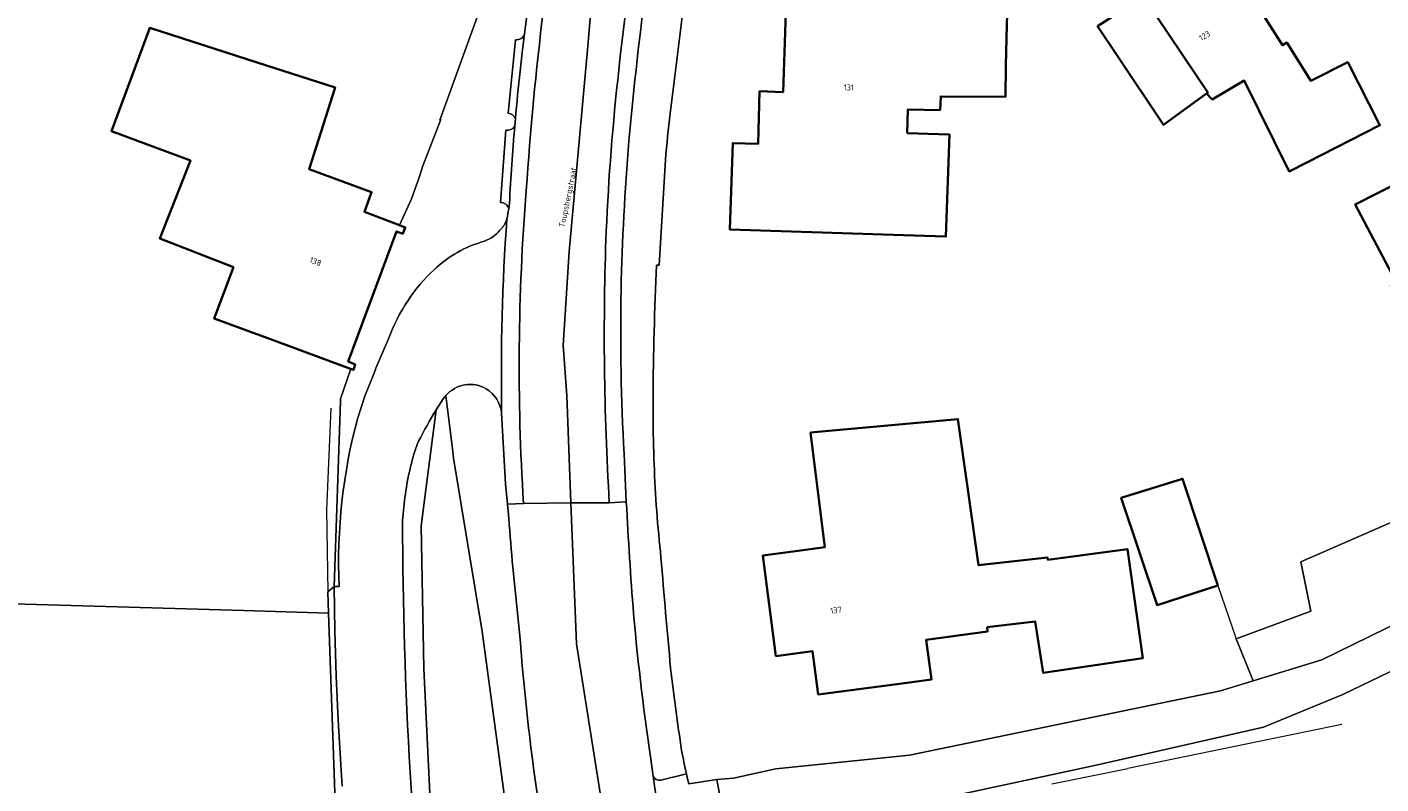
# Model space of a CAD drawing. Header units: metres. Extents: x 197700 to 204338, y 317132 to 325229.
# Tile 814 of 1056: x 202123 to 202206, y 320664 to 320710. Entities that reach past the tile are written whole.
import ezdxf
from ezdxf.enums import TextEntityAlignment as Align

# ---------------------------------------------------------------- set-up
doc = ezdxf.new("R2010")
doc.units = ezdxf.units.M
for name, color, linetype, lineweight in [('B-WE-GR-BEPLANTING_CULTUUR_BOSPLANTSOEN-GV', 90, 'Continuous', 18), ('B-WE-GR-BEPLANTING_CULTUUR_HEESTERS-GV', 90, 'Continuous', 18), ('B-WE-GR-GRAS-GV', 60, 'Continuous', 13), ('B-WE-IE-TERREINAFSCHEIDING_KUNSTMATIG_HEKWERK-G', 20, 'IE-TERREINAFSCHEIDING-KUNSTMATIG', 18), ('B-WE-IE-TERREINAFSCHEIDING_KUNSTMATIG_MUUR-G', 90, 'IE-TERREINAFSCHEIDING-KUNSTMATIG-DICHT', 18), ('B-WE-OG-BEBOUWING-GV', 7, 'Continuous', 35), ('B-WE-OG-BEBOUWING-T18', 10, 'Continuous', 18), ('B-WE-OG-TERREIN_CULTUURSCHEIDING-GV', 7, 'Continuous', 18), ('B-WE-OG-TERREIN_ERF-GV', 7, 'Continuous', 18), ('B-WE-OG-TOPOGRAFIE-T18', 10, 'Continuous', 18), ('B-WE-VH-VERHARDING_ASFALT-GV', 252, 'Continuous', 18), ('B-WE-VH-VERHARDING_BETONSTRAATSTEEN-GV', 252, 'Continuous', 18), ('B-WE-VH-VERHARDING_GESLOTEN-GV', 252, 'Continuous', 18), ('B-WE-VH-VERHARDING_TEGEL-GV', 252, 'Continuous', 18)]:
    doc.layers.add(name, color=color, linetype=linetype, lineweight=lineweight)
doc.styles.add('NLCS-ISO-M200-T18', font='NLCS-ISO.ttf', dxfattribs={"height": 0.36})
doc.linetypes.add('IE-TERREINAFSCHEIDING-KUNSTMATIG', pattern='A,4,[82,NLCS.SHX,S=0.75,R=90,X=0,Y=0],4,-2', length=10)
doc.linetypes.add('IE-TERREINAFSCHEIDING-KUNSTMATIG-DICHT', pattern='A,8,-1,[82,NLCS.SHX,S=0.75,R=90,X=0,Y=0],-1', length=10)

msp = doc.modelspace()

# ---------------------------------------------------------------- linework, layer by layer
at = {"layer": 'B-WE-GR-BEPLANTING_CULTUUR_BOSPLANTSOEN-GV'}
msp.add_lwpolyline([(202179.915, 320577.739), (202170.793, 320597.868), (202166.339, 320608.921), (202164.833, 320612.974), (202161.409, 320624.007), (202157.977, 320634.906), (202155.191, 320645.872), (202153.349, 320655.896), (202151.921, 320666.423), (202151.048, 320672.906), (202149.307, 320683.475), (202149.255, 320683.875), (202148.833, 320687.303), (202148.678, 320687.099), (202148.234, 320686.433), (202147.336, 320679.351), (202147.492, 320670.65), (202148.065, 320658.772), (202149.288, 320649.385), (202151.552, 320633.383), (202154.729, 320616.085), (202163.68, 320581.931)], dxfattribs=at)
at = {"layer": 'B-WE-GR-BEPLANTING_CULTUUR_HEESTERS-GV'}
msp.add_lwpolyline([(202227.895, 320688.86), (202201.037, 320677.143), (202201.658, 320674.139), (202197.089, 320672.444), (202198.127, 320669.887), (202202.33, 320671.179), (202234.552, 320686.937), (202232.487, 320691.399)], close=True, dxfattribs=at)
at = {"layer": 'B-WE-GR-GRAS-GV'}
msp.add_lwpolyline([(202142.078, 320662.482), (202141.668, 320674.024), (202136.497, 320674.175), (202096.391, 320675.34), (202088.559, 320679.472), (202071.568, 320649.751), (202061.677, 320652.236), (202055.052, 320667.419), (202076.078, 320701.851)], dxfattribs=at)
at = {"layer": 'B-WE-IE-TERREINAFSCHEIDING_KUNSTMATIG_HEKWERK-G'}
for points in [[(202197.089, 320672.444), (202201.658, 320674.139), (202201.037, 320677.143), (202227.895, 320688.86)], [(202195.986, 320675.707), (202197.089, 320672.444)]]:
    msp.add_lwpolyline(points, dxfattribs=at)
at = {"layer": 'B-WE-IE-TERREINAFSCHEIDING_KUNSTMATIG_MUUR-G'}
for points in [[(202141.82, 320686.534), (202141.538, 320680.327), (202141.622, 320675.311)], [(202197.089, 320672.444), (202198.127, 320669.887)], [(202203.556, 320667.216), (202190.484, 320664.544)], [(202185.834, 320663.593), (202190.484, 320664.544)]]:
    msp.add_lwpolyline(points, dxfattribs=at)
at = {"layer": 'B-WE-OG-BEBOUWING-GV'}
for points in [[(202176.996, 320703.319), (202177.047, 320704.76), (202179.021, 320704.725), (202179.06, 320705.553), (202183.001, 320705.528), (202183.034, 320707.442), (202183.1, 320709.932), (202183.167, 320712.457), (202179.674, 320712.544), (202179.792, 320716.522), (202175.03, 320716.664), (202169.792, 320716.82), (202169.43, 320705.819), (202167.994, 320705.872), (202167.907, 320702.66), (202166.353, 320702.706), (202166.186, 320697.427), (202171.186, 320697.269), (202176.773, 320697.092), (202179.369, 320696.999), (202179.591, 320703.226)], [(202191.447, 320711.648), (202195.369, 320705.795), (202195.288, 320705.736), (202195.638, 320705.377), (202197.587, 320706.526), (202200.342, 320700.981), (202201.416, 320701.525), (202205.873, 320703.792), (202203.915, 320707.642), (202201.666, 320706.506), (202200.185, 320708.839), (202199.931, 320708.678), (202196.169, 320714.604), (202195.962, 320714.473), (202191.545, 320711.71)], [(202191.447, 320711.648), (202188.639, 320709.841), (202189.789, 320708.118), (202192.663, 320703.812), (202192.973, 320704.039), (202195.288, 320705.736), (202195.369, 320705.795)], [(202138.505, 320690.595), (202143.017, 320688.929), (202143.025, 320688.926), (202143.195, 320688.863), (202143.305, 320689.191), (202142.873, 320689.378), (202145.83, 320697.312), (202146.202, 320697.17), (202146.351, 320697.557), (202146.004, 320697.689), (202143.867, 320698.503), (202144.297, 320699.72), (202140.481, 320701.123), (202142.079, 320706.096), (202137.318, 320707.626), (202130.758, 320709.734), (202128.417, 320703.441), (202133.238, 320701.648), (202131.36, 320696.893), (202135.86, 320695.133), (202134.678, 320692.008)], [(202206.793, 320694.391), (202209.481, 320695.771), (202207.122, 320700.366), (202204.368, 320698.953)], [(202176.536, 320669.712), (202178.486, 320669.968), (202178.158, 320672.387), (202181.902, 320672.892), (202181.893, 320673.157), (202184.824, 320673.502), (202185.073, 320671.938), (202185.321, 320670.375), (202191.402, 320671.281), (202190.458, 320677.931), (202185.586, 320677.281), (202185.569, 320677.421), (202181.367, 320676.94), (202180.713, 320681.559), (202180.104, 320685.864), (202171.106, 320685.042), (202171.528, 320681.629), (202171.972, 320678.037), (202170.658, 320677.861), (202168.189, 320677.53), (202168.993, 320671.395), (202171.234, 320671.689), (202171.579, 320669.062)], [(202195.986, 320675.707), (202193.828, 320682.218), (202190.078, 320681.063), (202192.264, 320674.513)]]:
    msp.add_lwpolyline(points, close=True, dxfattribs=at)
at = {"layer": 'B-WE-OG-TERREIN_CULTUURSCHEIDING-GV'}
for points in [[(202149.987, 320687.949, 0.173907), (202148.833, 320687.303)], [(202151.297, 320687.71, 0.181019), (202149.987, 320687.949)], [(202152.243, 320686.229, 0.22952), (202151.297, 320687.71)], [(202148.234, 320686.433, 0.017132), (202147.172, 320684.507)], [(202147.172, 320684.507, 0.043794), (202146.787, 320683.349)], [(202146.787, 320683.349, 0.031782), (202146.428, 320681.691)], [(202146.428, 320681.691, 0.024114), (202146.235, 320680.072)], [(202146.193, 320679.649, 0.027932), (202147.969, 320648.996)], [(202152.921, 320676.829, -0.004349), (202152.682, 320679.799)], [(202154.032, 320665.811, -0.012149), (202153.388, 320672.233)], [(202155.929, 320654.672, -0.023644), (202154.032, 320665.811)]]:
    msp.add_lwpolyline(points, format="xyb", dxfattribs=at)
for points in [[(202148.833, 320687.303), (202149.255, 320683.875), (202149.307, 320683.475), (202151.048, 320672.906), (202151.921, 320666.423), (202153.349, 320655.896), (202155.191, 320645.872), (202157.977, 320634.906), (202161.409, 320624.007), (202164.833, 320612.974), (202166.339, 320608.921), (202170.793, 320597.868), (202179.915, 320577.739)], [(202159.374, 320593.117), (202165.361, 320574.916), (202164.67, 320577.92), (202163.68, 320581.931), (202154.729, 320616.085), (202151.552, 320633.383), (202149.288, 320649.385), (202148.065, 320658.772), (202147.492, 320670.65), (202147.336, 320679.351), (202148.234, 320686.433)], [(202152.682, 320679.799), (202152.604, 320680.67), (202152.486, 320681.91), (202152.243, 320686.229)], [(202146.235, 320680.072), (202146.193, 320679.649)], [(202153.388, 320672.233), (202152.921, 320676.829)], [(202142.507, 320663.457), (202142.413, 320664.761), (202142.257, 320667.481), (202142.139, 320670.203), (202142.06, 320672.926), (202142.019, 320675.65), (202141.622, 320675.311), (202141.668, 320674.024), (202142.078, 320662.482)]]:
    msp.add_lwpolyline(points, dxfattribs=at)
at = {"layer": 'B-WE-OG-TERREIN_ERF-GV'}
for points in [[(202163.528, 320664.203), (202163.594, 320663.91), (202163.666, 320663.601), (202165.389, 320663.869), (202166.405, 320663.957), (202168.992, 320664.515), (202177.155, 320665.356), (202196.142, 320669.276), (202198.127, 320669.887), (202197.089, 320672.444), (202201.658, 320674.139), (202201.037, 320677.143), (202227.895, 320688.86), (202220.048, 320712.102), (202219.948, 320716.523), (202210.136, 320733.351), (202209.575, 320732.883), (202201.133, 320726.701)], [(202183.1, 320709.932), (202183.034, 320707.442), (202183.001, 320705.528), (202179.06, 320705.553), (202179.021, 320704.725), (202177.047, 320704.76), (202176.996, 320703.319), (202179.591, 320703.226), (202179.369, 320696.999), (202176.773, 320697.092), (202171.186, 320697.269), (202166.186, 320697.427), (202166.353, 320702.706), (202167.907, 320702.66), (202167.994, 320705.872), (202169.43, 320705.819), (202169.792, 320716.82)], [(202196.169, 320714.604), (202199.931, 320708.678), (202200.185, 320708.839), (202201.666, 320706.506), (202203.915, 320707.642), (202205.873, 320703.792), (202201.416, 320701.525), (202200.342, 320700.981), (202197.587, 320706.526), (202195.638, 320705.377), (202195.288, 320705.736), (202192.973, 320704.039), (202192.663, 320703.812), (202189.789, 320708.118), (202188.639, 320709.841)], [(202096.391, 320675.34), (202136.497, 320674.175), (202141.668, 320674.024), (202141.622, 320675.311), (202142.019, 320675.65), (202142.407, 320686.957), (202142.406, 320687.109), (202143.025, 320688.926), (202143.017, 320688.929), (202138.505, 320690.595), (202134.678, 320692.008), (202135.86, 320695.133), (202131.36, 320696.893), (202133.238, 320701.648), (202128.417, 320703.441), (202130.758, 320709.734), (202137.318, 320707.626), (202142.079, 320706.096), (202140.481, 320701.123), (202144.297, 320699.72), (202143.867, 320698.503), (202146.004, 320697.689), (202146.729, 320699.309), (202147.208, 320700.601), (202147.428, 320701.318), (202148.533, 320704.142), (202148.458, 320704.11), (202151.009, 320711.125)], [(202162.9, 320707.444), (202162.713, 320705.977), (202162.529, 320704.51)], [(202283.99, 320701.221), (202277.242, 320702.984), (202272.129, 320701.102), (202240.423, 320686.565), (202223.884, 320678.818), (202203.617, 320669.062), (202198.763, 320667.064), (202188.549, 320664.746), (202170.948, 320660.95), (202167.161, 320660.041), (202166.132, 320659.848), (202166.033, 320659.809), (202166.367, 320658.465), (202166.965, 320655.567), (202170.406, 320639.064), (202172.332, 320633.017)], [(202162.246, 320701.696), (202161.862, 320695.258), (202161.69, 320695.263), (202161.665, 320694.274)]]:
    msp.add_lwpolyline(points, dxfattribs=at)
for points in [[(202163.589, 320712.721, 0.007388), (202162.9, 320707.444)], [(202162.529, 320704.51, 0.006755), (202162.246, 320701.696)], [(202161.665, 320694.274, 0.012107), (202161.49, 320686.09)], [(202161.49, 320686.09, 0.006351), (202161.553, 320683.103)], [(202161.553, 320683.103, 0.017221), (202161.973, 320677.409)], [(202161.973, 320677.409, 0.003861), (202162.563, 320670.658)], [(202162.563, 320670.658, 0.009955), (202163.235, 320665.631)], [(202163.235, 320665.631, 0.008495), (202163.528, 320664.203)]]:
    msp.add_lwpolyline(points, format="xyb", dxfattribs=at)
for points in [[(202209.481, 320695.771), (202210.875, 320693.054), (202207.734, 320691.534), (202206.527, 320694.018), (202206.793, 320694.391), (202204.368, 320698.953), (202207.122, 320700.366)], [(202178.486, 320669.968), (202176.536, 320669.712), (202171.579, 320669.062), (202171.234, 320671.689), (202168.993, 320671.395), (202168.189, 320677.53), (202170.658, 320677.861), (202171.972, 320678.037), (202171.528, 320681.629), (202171.106, 320685.042), (202180.104, 320685.864), (202180.713, 320681.559), (202181.367, 320676.94), (202185.569, 320677.421), (202185.586, 320677.281), (202190.458, 320677.931), (202191.402, 320671.281), (202185.321, 320670.375), (202185.073, 320671.938), (202184.824, 320673.502), (202181.893, 320673.157), (202181.902, 320672.892), (202178.158, 320672.387)], [(202195.986, 320675.707), (202192.264, 320674.513), (202190.078, 320681.063), (202193.828, 320682.218)]]:
    msp.add_lwpolyline(points, close=True, dxfattribs=at)
at = {"layer": 'B-WE-VH-VERHARDING_ASFALT-GV'}
for points in [[(202156.373, 320696.086), (202157.515, 320708.631), (202158.017, 320714.722), (202160.355, 320730.592), (202158.317, 320730.962)], [(202163.227, 320730.071), (202160.355, 320730.592), (202158.017, 320714.722), (202157.515, 320708.631)], [(202153.914, 320711.565), (202153.641, 320709.375), (202153.504, 320708.24), (202153.37, 320707.105)], [(202157.515, 320708.631), (202156.373, 320696.086), (202156.008, 320690.357), (202156.22, 320687.301), (202156.476, 320680.742), (202158.818, 320680.761)], [(202153.082, 320704.192), (202153.042, 320703.742)], [(202152.717, 320699.038), (202152.697, 320698.865), (202152.674, 320698.693)], [(202153.576, 320680.718), (202156.476, 320680.742), (202156.22, 320687.301), (202156.008, 320690.357), (202156.373, 320696.086)], [(202152.243, 320686.229), (202152.486, 320681.91), (202152.604, 320680.67), (202153.576, 320680.718)], [(202158.818, 320680.761), (202159.856, 320680.819), (202159.786, 320682.281), (202159.724, 320683.743)], [(202209.631, 320519.254), (202212.941, 320520.028), (202211.844, 320526.237), (202207.228, 320538.133), (202200.668, 320551.485), (202188.763, 320573.577), (202172.38, 320610.394), (202164.876, 320631.35), (202159.9, 320652.665), (202156.812, 320672.142), (202156.476, 320680.742), (202153.576, 320680.718), (202152.604, 320680.67), (202152.682, 320679.799)], [(202159.856, 320680.819), (202158.818, 320680.761), (202156.476, 320680.742), (202156.812, 320672.142), (202159.9, 320652.665), (202164.876, 320631.35), (202172.38, 320610.394), (202188.763, 320573.577), (202200.668, 320551.485), (202207.228, 320538.133), (202211.844, 320526.237), (202212.941, 320520.028), (202216.514, 320520.864)], [(202152.921, 320676.829), (202153.388, 320672.233)], [(202161.793, 320662.015), (202161.598, 320663.339), (202161.495, 320664.063), (202161.41, 320664.664)]]:
    msp.add_lwpolyline(points, dxfattribs=at)
for points in [[(202160.85, 320717.796, 0.015056), (202159.396, 320707.159)], [(202159.396, 320707.159, -0.015056), (202160.85, 320717.796)], [(202160.013, 320702.842, -0.011316), (202161.133, 320712.743)], [(202154.786, 320710.783, 0.014136), (202153.747, 320699.816)], [(202153.747, 320699.816, -0.014136), (202154.786, 320710.783)], [(202153.37, 320707.105, 0.006086), (202153.082, 320704.192)], [(202159.396, 320707.159, 0.017287), (202158.63, 320697.326)], [(202158.63, 320697.326, -0.017287), (202159.396, 320707.159)], [(202153.042, 320703.742, 0.007858), (202152.717, 320699.038)], [(202159.533, 320693.743, -0.014288), (202160.013, 320702.842)], [(202153.747, 320699.816, 0.036184), (202153.576, 320680.718)], [(202153.576, 320680.718, -0.036184), (202153.747, 320699.816)], [(202152.674, 320698.693, -0.016088), (202152.564, 320698.08)], [(202152.564, 320698.08, 0.022014), (202152.243, 320686.229)], [(202158.63, 320697.326, 0.024513), (202158.818, 320680.761)], [(202158.818, 320680.761, -0.024513), (202158.63, 320697.326)], [(202159.724, 320683.743, -0.018701), (202159.533, 320693.743)], [(202160.3, 320673.968, -0.007005), (202159.856, 320680.819)], [(202152.682, 320679.799, 0.004349), (202152.921, 320676.829)], [(202161.41, 320664.664, -0.014615), (202160.3, 320673.968)], [(202153.388, 320672.233, 0.012149), (202154.032, 320665.811)], [(202154.032, 320665.811, 0.023644), (202155.929, 320654.672)]]:
    msp.add_lwpolyline(points, format="xyb", dxfattribs=at)
msp.add_lwpolyline([(202236.124, 320687.66), (202234.552, 320686.937), (202202.33, 320671.179), (202198.127, 320669.887), (202196.142, 320669.276), (202177.155, 320665.356), (202168.992, 320664.515), (202166.405, 320663.957), (202165.389, 320663.869), (202166.132, 320659.848), (202167.161, 320660.041), (202170.948, 320660.95), (202188.549, 320664.746), (202198.763, 320667.064), (202203.617, 320669.062), (202223.884, 320678.818), (202240.423, 320686.565), (202272.129, 320701.102), (202270.907, 320703.664), (202262.15, 320699.635)], close=True, dxfattribs=at)
at = {"layer": 'B-WE-VH-VERHARDING_BETONSTRAATSTEEN-GV'}
for points in [[(202153.641, 320709.375, -0.395876), (202153.082, 320709.02)], [(202153.082, 320704.192, -0.006086), (202153.37, 320707.105)], [(202152.632, 320704.525, -0.292238), (202153.082, 320704.192)], [(202153.042, 320703.742, -0.313824), (202152.504, 320703.498)], [(202152.717, 320699.038, -0.007858), (202153.042, 320703.742)], [(202152.169, 320699.088, -0.364702), (202152.674, 320698.693)]]:
    msp.add_lwpolyline(points, format="xyb", dxfattribs=at)
for points in [[(202153.37, 320707.105), (202153.504, 320708.24), (202153.641, 320709.375)], [(202153.082, 320709.02), (202152.632, 320704.525)], [(202152.504, 320703.498), (202152.169, 320699.088)], [(202152.674, 320698.693), (202152.697, 320698.865), (202152.717, 320699.038)]]:
    msp.add_lwpolyline(points, dxfattribs=at)
at = {"layer": 'B-WE-VH-VERHARDING_GESLOTEN-GV'}
for points in [[(202152.506, 320697.93, -0.094901), (202152.12, 320697.365)], [(202152.243, 320686.229, -0.022014), (202152.564, 320698.08)], [(202152.564, 320698.08, -0.0232), (202152.506, 320697.93)], [(202151.195, 320696.724, 0.121519), (202148.114, 320694.975)], [(202152.12, 320697.365, -0.11858), (202151.195, 320696.724)], [(202148.114, 320694.975, 0.067886), (202146.531, 320693.11)], [(202146.531, 320693.11, 0.060796), (202145.332, 320690.757)], [(202148.833, 320687.303, -0.173907), (202149.987, 320687.949)], [(202149.987, 320687.949, -0.181019), (202151.297, 320687.71)], [(202151.297, 320687.71, -0.22952), (202152.243, 320686.229)], [(202143.451, 320685.947, 0.076252), (202142.316, 320675.653)], [(202147.172, 320684.507, -0.017132), (202148.234, 320686.433)], [(202146.787, 320683.349, -0.043794), (202147.172, 320684.507)], [(202146.428, 320681.691, -0.031782), (202146.787, 320683.349)], [(202146.235, 320680.072, -0.024114), (202146.428, 320681.691)], [(202147.969, 320648.996, -0.027932), (202146.193, 320679.649)]]:
    msp.add_lwpolyline(points, format="xyb", dxfattribs=at)
for points in [[(202145.332, 320690.757), (202144.562, 320688.98), (202144.512, 320688.822), (202143.89, 320687.27), (202143.451, 320685.947)], [(202148.234, 320686.433), (202148.678, 320687.099), (202148.833, 320687.303)], [(202146.193, 320679.649), (202146.235, 320680.072)], [(202142.316, 320675.653), (202142.019, 320675.65), (202142.06, 320672.926), (202142.139, 320670.203), (202142.257, 320667.481), (202142.413, 320664.761), (202142.507, 320663.457)]]:
    msp.add_lwpolyline(points, dxfattribs=at)
at = {"layer": 'B-WE-VH-VERHARDING_TEGEL-GV'}
for points in [[(202161.133, 320712.743, 0.011316), (202160.013, 320702.842)], [(202162.9, 320707.444, -0.007388), (202163.589, 320712.721)], [(202153.082, 320709.02, 0.395876), (202153.641, 320709.375)], [(202153.082, 320704.192, 0.292238), (202152.632, 320704.525)], [(202162.246, 320701.696, -0.006755), (202162.529, 320704.51)], [(202152.504, 320703.498, 0.313824), (202153.042, 320703.742)], [(202160.013, 320702.842, 0.014288), (202159.533, 320693.743)], [(202152.674, 320698.693, 0.364702), (202152.169, 320699.088)], [(202152.564, 320698.08, 0.016088), (202152.674, 320698.693)], [(202152.12, 320697.365, 0.094901), (202152.506, 320697.93)], [(202152.506, 320697.93, 0.0232), (202152.564, 320698.08)], [(202148.114, 320694.975, -0.121519), (202151.195, 320696.724)], [(202151.195, 320696.724, 0.11858), (202152.12, 320697.365)], [(202146.531, 320693.11, -0.067886), (202148.114, 320694.975)], [(202161.49, 320686.09, -0.012107), (202161.665, 320694.274)], [(202159.533, 320693.743, 0.018701), (202159.724, 320683.743)], [(202145.332, 320690.757, -0.060796), (202146.531, 320693.11)], [(202142.316, 320675.653, -0.076252), (202143.451, 320685.947)], [(202161.553, 320683.103, -0.006351), (202161.49, 320686.09)], [(202161.973, 320677.409, -0.017221), (202161.553, 320683.103)], [(202159.856, 320680.819, 0.007005), (202160.3, 320673.968)], [(202162.563, 320670.658, -0.003861), (202161.973, 320677.409)], [(202160.3, 320673.968, 0.014615), (202161.41, 320664.664)], [(202163.235, 320665.631, -0.009955), (202162.563, 320670.658)], [(202163.528, 320664.203, -0.008495), (202163.235, 320665.631)], [(202161.495, 320664.063, 0.374132), (202161.956, 320663.833)], [(202161.956, 320663.833, -0.374132), (202161.495, 320664.063)]]:
    msp.add_lwpolyline(points, format="xyb", dxfattribs=at)
for points in [[(202151.009, 320711.125), (202148.458, 320704.11), (202148.533, 320704.142), (202147.428, 320701.318), (202147.208, 320700.601), (202146.729, 320699.309), (202146.004, 320697.689), (202146.351, 320697.557), (202146.202, 320697.17), (202145.83, 320697.312), (202142.873, 320689.378), (202143.305, 320689.191), (202143.195, 320688.863), (202143.025, 320688.926), (202142.406, 320687.109), (202142.407, 320686.957), (202142.019, 320675.65), (202142.316, 320675.653)], [(202153.641, 320709.375), (202153.914, 320711.565)], [(202152.632, 320704.525), (202153.082, 320709.02)], [(202162.529, 320704.51), (202162.713, 320705.977), (202162.9, 320707.444)], [(202153.042, 320703.742), (202153.082, 320704.192)], [(202152.169, 320699.088), (202152.504, 320703.498)], [(202161.665, 320694.274), (202161.69, 320695.263), (202161.862, 320695.258), (202162.246, 320701.696)], [(202143.451, 320685.947), (202143.89, 320687.27), (202144.512, 320688.822), (202144.562, 320688.98), (202145.332, 320690.757)], [(202159.724, 320683.743), (202159.786, 320682.281), (202159.856, 320680.819)], [(202161.41, 320664.664), (202161.495, 320664.063)], [(202161.495, 320664.063), (202161.598, 320663.339), (202161.793, 320662.015)], [(202161.956, 320663.833), (202163.528, 320664.203)], [(202172.332, 320633.017), (202170.406, 320639.064), (202166.965, 320655.567), (202166.367, 320658.465), (202166.033, 320659.809), (202166.132, 320659.848), (202165.389, 320663.869), (202163.666, 320663.601), (202163.594, 320663.91), (202163.528, 320664.203), (202161.956, 320663.833)]]:
    msp.add_lwpolyline(points, dxfattribs=at)

# ---------------------------------------------------------------- texts
at = {"layer": 'B-WE-OG-BEBOUWING-T18', "style": 'NLCS-ISO-M200-T18'}
for s, rotation, p in [('123', 32, (202195.171, 320709.26)), ('131', 358.2, (202173.442, 320706.105)), ('138', 339.6, (202140.878, 320695.478)), ('137', 7.4, (202172.659, 320674.203))]:
    msp.add_text(s, height=0.36, rotation=rotation, dxfattribs=at).set_placement(p, align=Align.MIDDLE)
at = {"layer": 'B-WE-OG-TOPOGRAFIE-T18', "style": 'NLCS-ISO-M200-T18'}
msp.add_text('Toupsbergstraat', height=0.36, rotation=78.3, dxfattribs=at).set_placement((202156.335, 320699.387), align=Align.MIDDLE)

doc.saveas('drawing.dxf')
